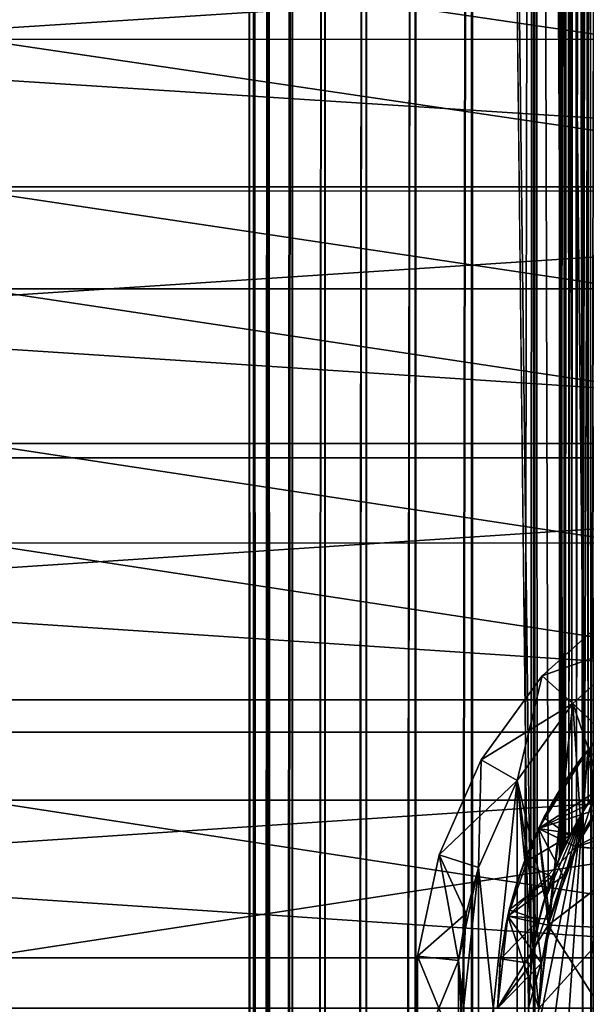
# Model space of a CAD drawing. Header units: millimetres. Extents: x -41 to 9, y -3 to 403.
# Tile 449 of 505: x -11 to -4, y 340 to 352. Entities that reach past the tile are written whole.
import ezdxf

# ---------------------------------------------------------------- set-up
doc = ezdxf.new("R2010")
doc.units = ezdxf.units.MM
doc.header["$LTSCALE"] = 81.481481
for name, color, linetype in [('1222', 7, 'CONTINUOUS'), ('1223', 7, 'CONTINUOUS'), ('1241', 7, 'CONTINUOUS'), ('1242', 7, 'CONTINUOUS'), ('25', 7, 'CONTINUOUS'), ('29', 7, 'CONTINUOUS'), ('39', 7, 'CONTINUOUS'), ('40', 7, 'CONTINUOUS'), ('44', 7, 'CONTINUOUS'), ('45', 7, 'CONTINUOUS'), ('51', 7, 'CONTINUOUS'), ('57', 7, 'CONTINUOUS'), ('59', 7, 'CONTINUOUS'), ('63', 7, 'CONTINUOUS'), ('64', 7, 'CONTINUOUS'), ('65', 7, 'CONTINUOUS'), ('68', 7, 'CONTINUOUS'), ('69', 7, 'CONTINUOUS'), ('71', 7, 'CONTINUOUS'), ('72', 7, 'CONTINUOUS'), ('75', 7, 'CONTINUOUS'), ('76', 7, 'CONTINUOUS'), ('77', 7, 'CONTINUOUS'), ('80', 7, 'CONTINUOUS'), ('81', 7, 'CONTINUOUS')]:
    doc.layers.add(name, color=color, linetype=linetype)

msp = doc.modelspace()

# ---------------------------------------------------------------- linework, layer by layer
at = {"layer": '1222', "linetype": 'Continuous'}
for points in [[(-40.875, 349.921, 92.326), (9.125, 353.131, 91.42), (-40.875, 353.132, 91.42), (-40.875, 349.921, 92.326)], [(9.125, 349.92, 92.326), (9.125, 353.131, 91.42), (-40.875, 349.921, 92.326), (9.125, 349.92, 92.326)], [(-40.875, 346.648, 92.977), (9.125, 349.92, 92.326), (-40.875, 349.921, 92.326), (-40.875, 346.648, 92.977)], [(9.125, 346.647, 92.977), (9.125, 349.92, 92.326), (-40.875, 346.648, 92.977), (9.125, 346.647, 92.977)], [(-40.875, 343.335, 93.369), (9.125, 346.647, 92.977), (-40.875, 346.648, 92.977), (-40.875, 343.335, 93.369)], [(9.125, 343.334, 93.369), (9.125, 346.647, 92.977), (-40.875, 343.335, 93.369), (9.125, 343.334, 93.369)], [(-40.875, 340, 93.5), (9.125, 343.334, 93.369), (-40.875, 343.335, 93.369), (-40.875, 340, 93.5)], [(9.125, 340, 93.5), (9.125, 343.334, 93.369), (-40.875, 340, 93.5), (9.125, 340, 93.5)]]:
    msp.add_3dface(points, dxfattribs=at)
at = {"layer": '1223', "linetype": 'Continuous'}
for points in [[(-40.875, 353.133, 10.58), (9.125, 349.922, 9.674), (-40.875, 349.921, 9.674), (-40.875, 353.133, 10.58)], [(9.125, 353.133, 10.58), (9.125, 349.922, 9.674), (-40.875, 353.133, 10.58), (9.125, 353.133, 10.58)], [(9.125, 349.922, 9.674), (9.125, 346.649, 9.023), (-40.875, 349.921, 9.674), (9.125, 349.922, 9.674)], [(-40.875, 349.921, 9.674), (9.125, 346.649, 9.023), (-40.875, 346.648, 9.023), (-40.875, 349.921, 9.674)], [(9.125, 346.649, 9.023), (9.125, 343.335, 8.631), (-40.875, 346.648, 9.023), (9.125, 346.649, 9.023)], [(-40.875, 346.648, 9.023), (9.125, 343.335, 8.631), (-40.875, 343.334, 8.631), (-40.875, 346.648, 9.023)], [(9.125, 343.335, 8.631), (9.125, 340, 8.5), (-40.875, 343.334, 8.631), (9.125, 343.335, 8.631)], [(-40.875, 343.334, 8.631), (9.125, 340, 8.5), (-40.875, 340, 8.5), (-40.875, 343.334, 8.631)]]:
    msp.add_3dface(points, dxfattribs=at)
at = {"layer": '1241', "linetype": 'Continuous'}
for points in [[(9.125, 349.872, 13.27), (9.125, 352.86, 14.181), (-11.275, 352.857, 14.18), (9.125, 349.872, 13.27)], [(9.125, 349.872, 13.27), (-11.275, 352.857, 14.18), (-11.275, 349.87, 13.27), (9.125, 349.872, 13.27)], [(9.125, 346.822, 12.601), (9.125, 349.872, 13.27), (-11.275, 349.87, 13.27), (9.125, 346.822, 12.601)], [(9.125, 346.822, 12.601), (-11.275, 349.87, 13.27), (-11.275, 346.82, 12.601), (9.125, 346.822, 12.601)], [(9.125, 343.726, 12.178), (9.125, 346.822, 12.601), (-11.275, 346.82, 12.601), (9.125, 343.726, 12.178)], [(9.125, 343.726, 12.178), (-11.275, 346.82, 12.601), (-11.275, 343.726, 12.178), (9.125, 343.726, 12.178)], [(9.125, 343.726, 12.178), (-11.275, 343.726, 12.178), (-11.275, 340.608, 12.005), (9.125, 343.726, 12.178)], [(9.125, 340.608, 12.005), (9.125, 343.726, 12.178), (-11.275, 340.608, 12.005), (9.125, 340.608, 12.005)], [(9.125, 337.486, 12.081), (9.125, 340.608, 12.005), (-11.275, 337.487, 12.081), (9.125, 337.486, 12.081)], [(9.125, 340.608, 12.005), (-11.275, 340.608, 12.005), (-11.275, 337.487, 12.081), (9.125, 340.608, 12.005)]]:
    msp.add_3dface(points, dxfattribs=at)
at = {"layer": '1242', "linetype": 'Continuous'}
for points in [[(9.125, 354.643, 87.147), (9.125, 351.704, 88.202), (-11.275, 354.642, 87.147), (9.125, 354.643, 87.147)], [(9.125, 351.704, 88.202), (-11.275, 351.703, 88.203), (-11.275, 354.642, 87.147), (9.125, 351.704, 88.202)], [(9.125, 351.704, 88.202), (9.125, 348.69, 89.02), (-11.275, 351.703, 88.203), (9.125, 351.704, 88.202)], [(9.125, 348.69, 89.02), (-11.275, 348.689, 89.02), (-11.275, 351.703, 88.203), (9.125, 348.69, 89.02)], [(9.125, 348.69, 89.02), (9.125, 345.62, 89.593), (-11.275, 348.689, 89.02), (9.125, 348.69, 89.02)], [(9.125, 345.62, 89.593), (-11.275, 345.619, 89.593), (-11.275, 348.689, 89.02), (9.125, 345.62, 89.593)], [(9.125, 345.62, 89.593), (9.125, 342.514, 89.919), (-11.275, 345.619, 89.593), (9.125, 345.62, 89.593)], [(9.125, 342.514, 89.919), (-11.275, 342.513, 89.919), (-11.275, 345.619, 89.593), (9.125, 342.514, 89.919)], [(9.125, 342.514, 89.919), (9.125, 339.392, 89.995), (-11.275, 342.513, 89.919), (9.125, 342.514, 89.919)], [(9.125, 339.392, 89.995), (-11.275, 339.392, 89.995), (-11.275, 342.513, 89.919), (9.125, 339.392, 89.995)]]:
    msp.add_3dface(points, dxfattribs=at)
at = {"layer": '25', "linetype": 'Continuous'}
for points in [[(-8, 0), (-7.966, 0, 0.732), (-8, 400), (-8, 0)], [(-7.942, 400, -0.963), (-8, 0), (-8, 400), (-7.942, 400, -0.963)], [(-8, 400), (-7.966, 0, 0.732), (-7.942, 400, 0.965), (-8, 400)], [(-7.942, 0, -0.964), (-8, 0), (-7.942, 400, -0.963), (-7.942, 0, -0.964)], [(-7.966, 0, 0.732), (-7.866, 0, 1.458), (-7.942, 400, 0.965), (-7.966, 0, 0.732)], [(-7.768, 400, -1.912), (-7.942, 0, -0.964), (-7.942, 400, -0.963), (-7.768, 400, -1.912)], [(-7.942, 400, 0.965), (-7.866, 0, 1.458), (-7.767, 400, 1.915), (-7.942, 400, 0.965)], [(-7.768, 0, -1.914), (-7.942, 0, -0.964), (-7.768, 400, -1.912), (-7.768, 0, -1.914)], [(-7.866, 0, 1.458), (-7.7, 0, 2.172), (-7.767, 400, 1.915), (-7.866, 0, 1.458)], [(-7.481, 0, -2.834), (-7.768, 0, -1.914), (-7.482, 400, -2.833), (-7.481, 0, -2.834)], [(-7.482, 400, -2.833), (-7.768, 0, -1.914), (-7.768, 400, -1.912), (-7.482, 400, -2.833)], [(-7.767, 400, 1.915), (-7.7, 0, 2.172), (-7.48, 400, 2.836), (-7.767, 400, 1.915)], [(-7.7, 0, 2.172), (-7.469, 0, 2.867), (-7.48, 400, 2.836), (-7.7, 0, 2.172)], [(-7.086, 400, -3.713), (-7.481, 0, -2.834), (-7.482, 400, -2.833), (-7.086, 400, -3.713)], [(-7.086, 0, -3.714), (-7.481, 0, -2.834), (-7.086, 400, -3.713), (-7.086, 0, -3.714)], [(-7.48, 400, 2.836), (-7.469, 0, 2.867), (-7.084, 400, 3.718), (-7.48, 400, 2.836)], [(-7.469, 0, 2.867), (-7.069, 0, 3.745), (-7.084, 400, 3.718), (-7.469, 0, 2.867)], [(-6.587, 0, -4.54), (-7.086, 0, -3.714), (-6.588, 400, -4.539), (-6.587, 0, -4.54)], [(-6.588, 400, -4.539), (-7.086, 0, -3.714), (-7.086, 400, -3.713), (-6.588, 400, -4.539)], [(-7.084, 400, 3.718), (-7.069, 0, 3.745), (-6.584, 400, 4.544), (-7.084, 400, 3.718)], [(-7.069, 0, 3.745), (-6.568, 0, 4.568), (-6.584, 400, 4.544), (-7.069, 0, 3.745)], [(-5.994, 400, -5.298), (-6.587, 0, -4.54), (-6.588, 400, -4.539), (-5.994, 400, -5.298)], [(-5.993, 0, -5.299), (-6.587, 0, -4.54), (-5.994, 400, -5.298), (-5.993, 0, -5.299)], [(-6.584, 400, 4.544), (-6.568, 0, 4.568), (-5.989, 400, 5.304), (-6.584, 400, 4.544)], [(-6.568, 0, 4.568), (-5.971, 0, 5.324), (-5.989, 400, 5.304), (-6.568, 0, 4.568)], [(-5.313, 400, -5.981), (-5.993, 0, -5.299), (-5.994, 400, -5.298), (-5.313, 400, -5.981)], [(-5.312, 0, -5.982), (-5.993, 0, -5.299), (-5.313, 400, -5.981), (-5.312, 0, -5.982)], [(-5.989, 400, 5.304), (-5.971, 0, 5.324), (-5.306, 400, 5.987), (-5.989, 400, 5.304)], [(-5.971, 0, 5.324), (-5.287, 0, 6.004), (-5.306, 400, 5.987), (-5.971, 0, 5.324)], [(-4.554, 400, -6.577), (-5.312, 0, -5.982), (-5.313, 400, -5.981), (-4.554, 400, -6.577)], [(-5.312, 0, -5.982), (-4.554, 400, -6.577), (-4.625, 60, -6.528), (-5.312, 0, -5.982)], [(-5.306, 400, 5.987), (-5.287, 0, 6.004), (-4.625, 340, 6.528), (-5.306, 400, 5.987)], [(-4.599, 340.487, 6.546), (-5.306, 400, 5.987), (-4.625, 340, 6.528), (-4.599, 340.487, 6.546)], [(-4.547, 400, 6.582), (-5.306, 400, 5.987), (-4.599, 340.487, 6.546), (-4.547, 400, 6.582)], [(-4.625, 60, -6.528), (-4.554, 400, -6.577), (-4.599, 60.492, -6.546), (-4.625, 60, -6.528)], [(-4.521, 340.976, 6.6), (-4.547, 400, 6.582), (-4.599, 340.487, 6.546), (-4.521, 340.976, 6.6)], [(-4.599, 60.492, -6.546), (-4.554, 400, -6.577), (-4.514, 61.005, -6.605), (-4.599, 60.492, -6.546)], [(-4.554, 400, -6.577), (-3.73, 400, -7.077), (-4.514, 61.005, -6.605), (-4.554, 400, -6.577)], [(-4.388, 341.461, 6.689), (-4.547, 400, 6.582), (-4.521, 340.976, 6.6), (-4.388, 341.461, 6.689)], [(-4.204, 341.928, 6.806), (-4.547, 400, 6.582), (-4.388, 341.461, 6.689), (-4.204, 341.928, 6.806)], [(-3.95, 342.406, 6.957), (-4.547, 400, 6.582), (-4.204, 341.928, 6.806), (-3.95, 342.406, 6.957)], [(-3.722, 400, 7.082), (-4.547, 400, 6.582), (-3.95, 342.406, 6.957), (-3.722, 400, 7.082)], [(-4.514, 61.005, -6.605), (-3.73, 400, -7.077), (-4.366, 61.526, -6.704), (-4.514, 61.005, -6.605)], [(-4.366, 61.526, -6.704), (-3.73, 400, -7.077), (-4.155, 62.031, -6.836), (-4.366, 61.526, -6.704)], [(-4.155, 62.031, -6.836), (-3.73, 400, -7.077), (-3.864, 62.542, -7.005), (-4.155, 62.031, -6.836)], [(-3.631, 342.865, 7.129), (-3.722, 400, 7.082), (-3.95, 342.406, 6.957), (-3.631, 342.865, 7.129)]]:
    msp.add_3dface(points, dxfattribs=at)
at = {"layer": '29', "linetype": 'Continuous'}
for points in [[(-4.239, 398.5, 0.303), (-4.25, 341.824), (-4.25, 398.5), (-4.239, 398.5, 0.303)], [(-4.244, 341.837, 0.216), (-4.25, 341.824), (-4.239, 398.5, 0.303), (-4.244, 341.837, 0.216)], [(-4.25, 398.5), (-4.243, 341.84, -0.241), (-4.239, 398.5, -0.303), (-4.25, 398.5)], [(-4.25, 341.824), (-4.243, 341.84, -0.241), (-4.25, 398.5), (-4.25, 341.824)], [(-4.227, 341.877, 0.442), (-4.244, 341.837, 0.216), (-4.239, 398.5, 0.303), (-4.227, 341.877, 0.442)], [(-4.243, 341.84, -0.241), (-4.221, 341.891, -0.496), (-4.239, 398.5, -0.303), (-4.243, 341.84, -0.241)], [(-4.207, 398.5, 0.605), (-4.227, 341.877, 0.442), (-4.239, 398.5, 0.303), (-4.207, 398.5, 0.605)], [(-4.239, 398.5, -0.303), (-4.221, 341.891, -0.496), (-4.207, 398.5, -0.605), (-4.239, 398.5, -0.303)], [(-4.194, 341.95, 0.689), (-4.227, 341.877, 0.442), (-4.207, 398.5, 0.605), (-4.194, 341.95, 0.689)], [(-4.221, 341.891, -0.496), (-4.178, 341.984, -0.781), (-4.207, 398.5, -0.605), (-4.221, 341.891, -0.496)], [(-4.153, 398.5, 0.903), (-4.194, 341.95, 0.689), (-4.207, 398.5, 0.605), (-4.153, 398.5, 0.903)], [(-4.207, 398.5, -0.605), (-4.178, 341.984, -0.781), (-4.153, 398.5, -0.903), (-4.207, 398.5, -0.605)], [(-4.138, 342.066, 0.97), (-4.194, 341.95, 0.689), (-4.153, 398.5, 0.903), (-4.138, 342.066, 0.97)], [(-4.178, 341.984, -0.781), (-4.102, 342.137, -1.114), (-4.153, 398.5, -0.903), (-4.178, 341.984, -0.781)], [(-4.078, 398.5, 1.197), (-4.138, 342.066, 0.97), (-4.153, 398.5, 0.903), (-4.078, 398.5, 1.197)], [(-4.153, 398.5, -0.903), (-4.102, 342.137, -1.114), (-4.078, 398.5, -1.197), (-4.153, 398.5, -0.903)], [(-4.047, 342.24, 1.299), (-4.138, 342.066, 0.97), (-4.078, 398.5, 1.197), (-4.047, 342.24, 1.299)], [(-4.102, 342.137, -1.114), (-3.973, 342.367, -1.509), (-4.078, 398.5, -1.197), (-4.102, 342.137, -1.114)], [(-3.982, 398.5, 1.485), (-4.047, 342.24, 1.299), (-4.078, 398.5, 1.197), (-3.982, 398.5, 1.485)], [(-4.078, 398.5, -1.197), (-3.973, 342.367, -1.509), (-3.982, 398.5, -1.485), (-4.078, 398.5, -1.197)], [(-3.905, 342.478, 1.677), (-4.047, 342.24, 1.299), (-3.982, 398.5, 1.485), (-3.905, 342.478, 1.677)], [(-3.866, 398.5, 1.766), (-3.905, 342.478, 1.677), (-3.982, 398.5, 1.485), (-3.866, 398.5, 1.766)], [(-3.982, 398.5, -1.485), (-3.973, 342.367, -1.509), (-3.866, 398.5, -1.766), (-3.982, 398.5, -1.485)], [(-3.973, 342.367, -1.509), (-3.973, 337.633, -1.509), (-3.866, 398.5, -1.766), (-3.973, 342.367, -1.509)], [(-3.906, 62.476, -1.674), (-3.866, 398.5, -1.766), (-3.973, 337.633, -1.509), (-3.906, 62.476, -1.674)]]:
    msp.add_3dface(points, dxfattribs=at)
at = {"layer": '39', "linetype": 'Continuous'}
for points in [[(-3.631, 342.865, 7.129), (-3.95, 342.406, 6.957), (-3.705, 342.768, 2.082), (-3.631, 342.865, 7.129)], [(-3.95, 342.406, 6.957), (-3.905, 342.478, 1.677), (-3.705, 342.768, 2.082), (-3.95, 342.406, 6.957)], [(-3.95, 342.406, 6.957), (-4.047, 342.24, 1.299), (-3.905, 342.478, 1.677), (-3.95, 342.406, 6.957)], [(-3.973, 342.367, -1.509), (-4.102, 342.137, -1.114), (-4.254, 341.814, -1.509), (-3.973, 342.367, -1.509)], [(-3.95, 342.406, 6.957), (-4.204, 341.928, 6.806), (-4.047, 342.24, 1.299), (-3.95, 342.406, 6.957)], [(-4.204, 341.928, 6.806), (-4.138, 342.066, 0.97), (-4.047, 342.24, 1.299), (-4.204, 341.928, 6.806)], [(-4.102, 342.137, -1.114), (-4.178, 341.984, -0.781), (-4.254, 341.814, -1.509), (-4.102, 342.137, -1.114)], [(-4.178, 341.984, -0.781), (-4.221, 341.891, -0.496), (-4.254, 341.814, -1.509), (-4.178, 341.984, -0.781)], [(-4.204, 341.928, 6.806), (-4.194, 341.95, 0.689), (-4.138, 342.066, 0.97), (-4.204, 341.928, 6.806)], [(-4.204, 341.928, 6.806), (-4.388, 341.461, 6.689), (-4.227, 341.877, 0.442), (-4.204, 341.928, 6.806)], [(-4.388, 341.461, 6.689), (-4.244, 341.837, 0.216), (-4.227, 341.877, 0.442), (-4.388, 341.461, 6.689)], [(-4.221, 341.891, -0.496), (-4.243, 341.84, -0.241), (-4.254, 341.814, -1.509), (-4.221, 341.891, -0.496)], [(-4.204, 341.928, 6.806), (-4.227, 341.877, 0.442), (-4.194, 341.95, 0.689), (-4.204, 341.928, 6.806)], [(-4.254, 341.814, -1.509), (-4.388, 341.461, 6.689), (-4.459, 341.228, -1.509), (-4.254, 341.814, -1.509)], [(-4.388, 341.461, 6.689), (-4.25, 341.824), (-4.244, 341.837, 0.216), (-4.388, 341.461, 6.689)], [(-4.25, 341.824), (-4.388, 341.461, 6.689), (-4.254, 341.814, -1.509), (-4.25, 341.824)], [(-4.243, 341.84, -0.241), (-4.25, 341.824), (-4.254, 341.814, -1.509), (-4.243, 341.84, -0.241)], [(-4.388, 341.461, 6.689), (-4.521, 340.976, 6.6), (-4.459, 341.228, -1.509), (-4.388, 341.461, 6.689)], [(-4.459, 341.228, -1.509), (-4.521, 340.976, 6.6), (-4.583, 340.619, -1.509), (-4.459, 341.228, -1.509)], [(-4.521, 340.976, 6.6), (-4.599, 340.487, 6.546), (-4.583, 340.619, -1.509), (-4.521, 340.976, 6.6)], [(-4.599, 340.487, 6.546), (-4.625, 340, 6.528), (-4.583, 340.619, -1.509), (-4.599, 340.487, 6.546)], [(-4.625, 340, 6.528), (-4.625, 340, -1.509), (-4.583, 340.619, -1.509), (-4.625, 340, 6.528)]]:
    msp.add_3dface(points, dxfattribs=at)
at = {"layer": '40', "linetype": 'Continuous'}
for points in [[(-3.973, 342.367, -1.509), (-4.625, 340, -1.509), (-4.583, 339.381, -1.509), (-3.973, 342.367, -1.509)], [(-4.625, 340, -1.509), (-3.973, 342.367, -1.509), (-4.583, 340.619, -1.509), (-4.625, 340, -1.509)], [(-3.973, 342.367, -1.509), (-4.583, 339.381, -1.509), (-4.459, 338.772, -1.509), (-3.973, 342.367, -1.509)], [(-3.973, 342.367, -1.509), (-4.459, 341.228, -1.509), (-4.583, 340.619, -1.509), (-3.973, 342.367, -1.509)], [(-3.973, 342.367, -1.509), (-4.459, 338.772, -1.509), (-4.254, 338.186, -1.509), (-3.973, 342.367, -1.509)], [(-3.973, 342.367, -1.509), (-4.254, 341.814, -1.509), (-4.459, 341.228, -1.509), (-3.973, 342.367, -1.509)], [(-3.973, 337.633, -1.509), (-3.973, 342.367, -1.509), (-4.254, 338.186, -1.509), (-3.973, 337.633, -1.509)]]:
    msp.add_3dface(points, dxfattribs=at)
at = {"layer": '44', "linetype": 'Continuous'}
for points in [[(-4.028, 342.962, 6.912), (-3.762, 343.293, 1.976), (-3.652, 343.415, 7.118), (-4.028, 342.962, 6.912)], [(-3.944, 343.074, 1.584), (-3.762, 343.293, 1.976), (-4.028, 342.962, 6.912), (-3.944, 343.074, 1.584)], [(-4.084, 342.885, 1.178), (-3.944, 343.074, 1.584), (-4.028, 342.962, 6.912), (-4.084, 342.885, 1.178)], [(-4.349, 342.467, 6.715), (-4.084, 342.885, 1.178), (-4.028, 342.962, 6.912), (-4.349, 342.467, 6.715)], [(-4.131, 342.817, -1), (-4.195, 342.72, -0.681), (-4.438, 342.304, -1), (-4.131, 342.817, -1)], [(-4.173, 342.754, 0.803), (-4.084, 342.885, 1.178), (-4.349, 342.467, 6.715), (-4.173, 342.754, 0.803)], [(-4.195, 342.72, -0.681), (-4.23, 342.665, -0.408), (-4.438, 342.304, -1), (-4.195, 342.72, -0.681)], [(-4.226, 342.672, 0.449), (-4.173, 342.754, 0.803), (-4.349, 342.467, 6.715), (-4.226, 342.672, 0.449)], [(-4.23, 342.665, -0.408), (-4.248, 342.638, -0.141), (-4.438, 342.304, -1), (-4.23, 342.665, -0.408)], [(-4.438, 342.304, -1), (-4.248, 342.638, -0.141), (-4.349, 342.467, 6.715), (-4.438, 342.304, -1)], [(-4.248, 342.638, 0.147), (-4.226, 342.672, 0.449), (-4.349, 342.467, 6.715), (-4.248, 342.638, 0.147)], [(-4.248, 342.638, -0.141), (-4.248, 342.638, 0.147), (-4.349, 342.467, 6.715), (-4.248, 342.638, -0.141)], [(-4.593, 341.976, 6.55), (-4.438, 342.304, -1), (-4.349, 342.467, 6.715), (-4.593, 341.976, 6.55)], [(-4.681, 341.757, -1), (-4.438, 342.304, -1), (-4.593, 341.976, 6.55), (-4.681, 341.757, -1)], [(-4.77, 341.499, 6.422), (-4.681, 341.757, -1), (-4.593, 341.976, 6.55), (-4.77, 341.499, 6.422)], [(-4.857, 341.186, -1), (-4.681, 341.757, -1), (-4.77, 341.499, 6.422), (-4.857, 341.186, -1)], [(-4.899, 340.998, 6.324), (-4.857, 341.186, -1), (-4.77, 341.499, 6.422), (-4.899, 340.998, 6.324)], [(-4.964, 340.597, -1), (-4.857, 341.186, -1), (-4.899, 340.998, 6.324), (-4.964, 340.597, -1)], [(-4.975, 340.502, 6.265), (-4.964, 340.597, -1), (-4.899, 340.998, 6.324), (-4.975, 340.502, 6.265)], [(-5, 340, 6.245), (-5, 340, -1), (-4.964, 340.597, -1), (-5, 340, 6.245)], [(-5, 340, 6.245), (-4.964, 340.597, -1), (-4.975, 340.502, 6.265), (-5, 340, 6.245)]]:
    msp.add_3dface(points, dxfattribs=at)
at = {"layer": '45', "linetype": 'Continuous'}
for points in [[(-4.131, 342.817, -1), (-4.438, 342.304, -1), (-4.131, 342.08, -1), (-4.131, 342.817, -1)], [(-4.438, 342.304, -1), (-4.681, 341.757, -1), (-4.131, 342.08, -1), (-4.438, 342.304, -1)], [(-4.131, 342.08, -1), (-4.681, 341.757, -1), (-4.345, 341.586, -1), (-4.131, 342.08, -1)], [(-4.681, 341.757, -1), (-4.857, 341.186, -1), (-4.345, 341.586, -1), (-4.681, 341.757, -1)], [(-4.345, 341.586, -1), (-4.857, 341.186, -1), (-4.5, 341.069, -1), (-4.345, 341.586, -1)], [(-4.857, 341.186, -1), (-4.964, 340.597, -1), (-4.5, 341.069, -1), (-4.857, 341.186, -1)], [(-4.5, 341.069, -1), (-4.964, 340.597, -1), (-4.594, 340.538, -1), (-4.5, 341.069, -1)], [(-4.964, 340.597, -1), (-5, 340, -1), (-4.594, 340.538, -1), (-4.964, 340.597, -1)], [(-5, 340, -1), (-4.625, 340, -1), (-4.594, 340.538, -1), (-5, 340, -1)]]:
    msp.add_3dface(points, dxfattribs=at)
at = {"layer": '51', "linetype": 'Continuous'}
for points in [[(-4.055, 341.951, 3.25), (-3.52, 342.804, 3.25), (-2.974, 342.284, 3.25), (-4.055, 341.951, 3.25)], [(-3.247, 341.876, 3.25), (-4.055, 341.951, 3.25), (-2.974, 342.284, 3.25), (-3.247, 341.876, 3.25)], [(-4.387, 341.001, 3.25), (-4.055, 341.951, 3.25), (-3.247, 341.876, 3.25), (-4.387, 341.001, 3.25)], [(-3.622, 340.971, 3.25), (-4.387, 341.001, 3.25), (-3.247, 341.876, 3.25), (-3.622, 340.971, 3.25)], [(-4.5, 340, 3.25), (-4.387, 341.001, 3.25), (-3.75, 340, 3.25), (-4.5, 340, 3.25)], [(-3.75, 340, 3.25), (-4.387, 341.001, 3.25), (-3.622, 340.971, 3.25), (-3.75, 340, 3.25)]]:
    msp.add_3dface(points, dxfattribs=at)
at = {"layer": '57', "linetype": 'Continuous'}
for points in [[(-2.653, 342.65, 23.25), (-4.054, 341.953, 23.25), (-3.248, 341.874, 23.25), (-2.653, 342.65, 23.25)], [(-3.809, 342.395, 23.25), (-4.054, 341.953, 23.25), (-2.653, 342.65, 23.25), (-3.809, 342.395, 23.25)], [(-4.054, 341.953, 23.25), (-4.387, 341.001, 23.25), (-3.248, 341.874, 23.25), (-4.054, 341.953, 23.25)], [(-3.248, 341.874, 23.25), (-4.387, 341.001, 23.25), (-3.622, 340.97, 23.25), (-3.248, 341.874, 23.25)], [(-4.387, 341.001, 23.25), (-4.5, 340, 23.25), (-3.622, 340.97, 23.25), (-4.387, 341.001, 23.25)], [(-4.5, 340, 23.25), (-3.75, 340, 23.25), (-3.622, 340.97, 23.25), (-4.5, 340, 23.25)]]:
    msp.add_3dface(points, dxfattribs=at)
at = {"layer": '59', "linetype": 'Continuous'}
for points in [[(-3.909, 343.117, 22.75), (-4.505, 342.169, 22.75), (-3.809, 342.395, 23.25), (-3.909, 343.117, 22.75)], [(-3.809, 342.395, 23.25), (-4.505, 342.169, 22.75), (-4.054, 341.953, 23.25), (-3.809, 342.395, 23.25)], [(-4.505, 342.169, 22.75), (-4.875, 341.113, 22.75), (-4.387, 341.001, 23.25), (-4.505, 342.169, 22.75)], [(-4.054, 341.953, 23.25), (-4.505, 342.169, 22.75), (-4.387, 341.001, 23.25), (-4.054, 341.953, 23.25)], [(-4.875, 341.113, 22.75), (-5, 340, 22.75), (-4.387, 341.001, 23.25), (-4.875, 341.113, 22.75)], [(-4.387, 341.001, 23.25), (-5, 340, 22.75), (-4.5, 340, 23.25), (-4.387, 341.001, 23.25)]]:
    msp.add_3dface(points, dxfattribs=at)
at = {"layer": '63', "linetype": 'Continuous'}
for points in [[(-3.909, 343.117, 12.25), (-4.505, 342.169, 12.25), (-3.909, 343.117, 22.75), (-3.909, 343.117, 12.25)], [(-3.909, 343.117, 22.75), (-4.505, 342.169, 12.25), (-4.505, 342.169, 22.75), (-3.909, 343.117, 22.75)], [(-4.505, 342.169, 12.25), (-4.875, 341.113, 12.25), (-4.505, 342.169, 22.75), (-4.505, 342.169, 12.25)], [(-4.505, 342.169, 22.75), (-4.875, 341.113, 12.25), (-4.875, 341.113, 22.75), (-4.505, 342.169, 22.75)], [(-4.875, 341.113, 22.75), (-5, 340, 12.25), (-5, 340, 22.75), (-4.875, 341.113, 22.75)], [(-4.875, 341.113, 12.25), (-5, 340, 12.25), (-4.875, 341.113, 22.75), (-4.875, 341.113, 12.25)]]:
    msp.add_3dface(points, dxfattribs=at)
at = {"layer": '64', "linetype": 'Continuous'}
for points in [[(-3.909, 343.117, 6.75), (-4.505, 342.169, 3.75), (-4.505, 342.169, 6.75), (-3.909, 343.117, 6.75)], [(-3.909, 343.117, 3.75), (-4.505, 342.169, 3.75), (-3.909, 343.117, 6.75), (-3.909, 343.117, 3.75)], [(-4.505, 342.169, 6.75), (-4.875, 341.113, 3.75), (-4.875, 341.113, 6.75), (-4.505, 342.169, 6.75)], [(-4.505, 342.169, 3.75), (-4.875, 341.113, 3.75), (-4.505, 342.169, 6.75), (-4.505, 342.169, 3.75)], [(-4.875, 341.113, 3.75), (-5, 340, 3.75), (-4.875, 341.113, 6.75), (-4.875, 341.113, 3.75)], [(-4.875, 341.113, 6.75), (-5, 340, 3.75), (-5, 340, 6.75), (-4.875, 341.113, 6.75)]]:
    msp.add_3dface(points, dxfattribs=at)
at = {"layer": '65', "linetype": 'Continuous'}
for points in [[(-3.909, 343.117, 12.25), (-3.985, 342.091, 11.75), (-4.505, 342.169, 12.25), (-3.909, 343.117, 12.25)], [(-3.703, 342.556, 11.75), (-3.985, 342.091, 11.75), (-3.909, 343.117, 12.25), (-3.703, 342.556, 11.75)], [(-4.505, 342.169, 12.25), (-4.369, 341.077, 11.75), (-4.875, 341.113, 12.25), (-4.505, 342.169, 12.25)], [(-3.985, 342.091, 11.75), (-4.208, 341.596, 11.75), (-4.505, 342.169, 12.25), (-3.985, 342.091, 11.75)], [(-4.208, 341.596, 11.75), (-4.369, 341.077, 11.75), (-4.505, 342.169, 12.25), (-4.208, 341.596, 11.75)], [(-4.875, 341.113, 12.25), (-4.5, 340, 11.75), (-5, 340, 12.25), (-4.875, 341.113, 12.25)], [(-4.467, 340.542, 11.75), (-4.5, 340, 11.75), (-4.875, 341.113, 12.25), (-4.467, 340.542, 11.75)], [(-4.369, 341.077, 11.75), (-4.467, 340.542, 11.75), (-4.875, 341.113, 12.25), (-4.369, 341.077, 11.75)]]:
    msp.add_3dface(points, dxfattribs=at)
at = {"layer": '68', "linetype": 'Continuous'}
for points in [[(-3.703, 342.558, 11), (-3.984, 342.092, 11), (-3.703, 342.556, 11.75), (-3.703, 342.558, 11)], [(-3.703, 342.556, 11.75), (-3.984, 342.092, 11), (-3.985, 342.091, 11.75), (-3.703, 342.556, 11.75)], [(-3.984, 342.092, 11), (-4.369, 341.079, 11), (-3.985, 342.091, 11.75), (-3.984, 342.092, 11)], [(-3.985, 342.091, 11.75), (-4.369, 341.079, 11), (-4.208, 341.596, 11.75), (-3.985, 342.091, 11.75)], [(-4.208, 341.596, 11.75), (-4.369, 341.079, 11), (-4.369, 341.077, 11.75), (-4.208, 341.596, 11.75)], [(-4.369, 341.079, 11), (-4.467, 340.543, 11), (-4.369, 341.077, 11.75), (-4.369, 341.079, 11)], [(-4.369, 341.077, 11.75), (-4.467, 340.543, 11), (-4.467, 340.542, 11.75), (-4.369, 341.077, 11.75)], [(-4.467, 340.543, 11), (-4.5, 340, 11), (-4.467, 340.542, 11.75), (-4.467, 340.543, 11)], [(-4.5, 340, 11), (-4.5, 340, 11.75), (-4.467, 340.542, 11.75), (-4.5, 340, 11)]]:
    msp.add_3dface(points, dxfattribs=at)
at = {"layer": '69', "linetype": 'Continuous'}
for points in [[(-3.235, 344.448, 11), (-4.089, 343.679, 11), (-3.367, 342.986, 11), (-3.235, 344.448, 11)], [(-4.089, 343.679, 11), (-4.764, 342.749, 11), (-4.369, 341.079, 11), (-4.089, 343.679, 11)], [(-3.984, 342.092, 11), (-4.089, 343.679, 11), (-4.369, 341.079, 11), (-3.984, 342.092, 11)], [(-3.367, 342.986, 11), (-4.089, 343.679, 11), (-3.703, 342.558, 11), (-3.367, 342.986, 11)], [(-3.703, 342.558, 11), (-4.089, 343.679, 11), (-3.984, 342.092, 11), (-3.703, 342.558, 11)], [(-5.23, 341.701, 11), (-4.763, 337.25, 11), (-4.764, 342.749, 11), (-5.23, 341.701, 11)], [(-4.764, 342.749, 11), (-4.5, 340, 11), (-4.467, 340.543, 11), (-4.764, 342.749, 11)], [(-4.369, 341.079, 11), (-4.764, 342.749, 11), (-4.467, 340.543, 11), (-4.369, 341.079, 11)], [(-4.764, 342.749, 11), (-4.763, 337.25, 11), (-4.5, 340, 11), (-4.764, 342.749, 11)], [(-5.47, 340.577, 11), (-5.231, 338.3, 11), (-5.23, 341.701, 11), (-5.47, 340.577, 11)], [(-5.231, 338.3, 11), (-4.763, 337.25, 11), (-5.23, 341.701, 11), (-5.231, 338.3, 11)], [(-5.47, 339.426, 11), (-5.38, 338.857, 11), (-5.47, 340.577, 11), (-5.47, 339.426, 11)], [(-5.38, 338.857, 11), (-5.231, 338.3, 11), (-5.47, 340.577, 11), (-5.38, 338.857, 11)]]:
    msp.add_3dface(points, dxfattribs=at)
at = {"layer": '71', "linetype": 'Continuous'}
for points in [[(-4.459, 344.015, 10.5), (-3.235, 344.448, 11), (-3.527, 344.854, 10.5), (-4.459, 344.015, 10.5)], [(-4.089, 343.679, 11), (-3.235, 344.448, 11), (-4.459, 344.015, 10.5), (-4.089, 343.679, 11)], [(-5.196, 343, 10.5), (-4.089, 343.679, 11), (-4.459, 344.015, 10.5), (-5.196, 343, 10.5)], [(-4.764, 342.749, 11), (-4.089, 343.679, 11), (-5.196, 343, 10.5), (-4.764, 342.749, 11)], [(-5.706, 341.854, 10.5), (-4.764, 342.749, 11), (-5.196, 343, 10.5), (-5.706, 341.854, 10.5)], [(-5.23, 341.701, 11), (-4.764, 342.749, 11), (-5.706, 341.854, 10.5), (-5.23, 341.701, 11)], [(-5.967, 340.627, 10.5), (-5.47, 340.577, 11), (-5.706, 341.854, 10.5), (-5.967, 340.627, 10.5)], [(-5.47, 340.577, 11), (-5.23, 341.701, 11), (-5.706, 341.854, 10.5), (-5.47, 340.577, 11)], [(-5.47, 339.426, 11), (-5.47, 340.577, 11), (-5.967, 340.627, 10.5), (-5.47, 339.426, 11)], [(-5.967, 339.373, 10.5), (-5.47, 339.426, 11), (-5.967, 340.627, 10.5), (-5.967, 339.373, 10.5)]]:
    msp.add_3dface(points, dxfattribs=at)
at = {"layer": '72', "linetype": 'Continuous'}
for points in [[(-4.459, 344.015, 8.5), (-3.527, 344.854, 10.5), (-3.527, 344.854, 8.5), (-4.459, 344.015, 8.5)], [(-4.459, 344.015, 10.5), (-3.527, 344.854, 10.5), (-4.459, 344.015, 8.5), (-4.459, 344.015, 10.5)], [(-5.196, 343, 8.5), (-4.459, 344.015, 10.5), (-4.459, 344.015, 8.5), (-5.196, 343, 8.5)], [(-5.196, 343, 10.5), (-4.459, 344.015, 10.5), (-5.196, 343, 8.5), (-5.196, 343, 10.5)], [(-5.706, 341.854, 8.5), (-5.196, 343, 10.5), (-5.196, 343, 8.5), (-5.706, 341.854, 8.5)], [(-5.706, 341.854, 10.5), (-5.196, 343, 10.5), (-5.706, 341.854, 8.5), (-5.706, 341.854, 10.5)], [(-5.967, 340.627, 8.5), (-5.706, 341.854, 10.5), (-5.706, 341.854, 8.5), (-5.967, 340.627, 8.5)], [(-5.967, 340.627, 10.5), (-5.706, 341.854, 10.5), (-5.967, 340.627, 8.5), (-5.967, 340.627, 10.5)], [(-5.967, 339.373, 10.5), (-5.967, 340.627, 10.5), (-5.967, 339.373, 8.5), (-5.967, 339.373, 10.5)], [(-5.967, 339.373, 8.5), (-5.967, 340.627, 10.5), (-5.967, 340.627, 8.5), (-5.967, 339.373, 8.5)]]:
    msp.add_3dface(points, dxfattribs=at)
at = {"layer": '75', "linetype": 'Continuous'}
for points in [[(-3.234, 344.449, 8), (-4.459, 344.015, 8.5), (-3.527, 344.854, 8.5), (-3.234, 344.449, 8)], [(-3.234, 344.449, 8), (-4.088, 343.68, 8), (-4.459, 344.015, 8.5), (-3.234, 344.449, 8)], [(-4.763, 342.75, 8), (-5.196, 343, 8.5), (-4.459, 344.015, 8.5), (-4.763, 342.75, 8)], [(-4.088, 343.68, 8), (-4.763, 342.75, 8), (-4.459, 344.015, 8.5), (-4.088, 343.68, 8)], [(-5.231, 341.7, 8), (-5.706, 341.854, 8.5), (-5.196, 343, 8.5), (-5.231, 341.7, 8)], [(-4.763, 342.75, 8), (-5.231, 341.7, 8), (-5.196, 343, 8.5), (-4.763, 342.75, 8)], [(-5.38, 341.143, 8), (-5.967, 340.627, 8.5), (-5.706, 341.854, 8.5), (-5.38, 341.143, 8)], [(-5.231, 341.7, 8), (-5.38, 341.143, 8), (-5.706, 341.854, 8.5), (-5.231, 341.7, 8)], [(-5.38, 341.143, 8), (-5.47, 340.574, 8), (-5.967, 340.627, 8.5), (-5.38, 341.143, 8)], [(-5.47, 340.574, 8), (-5.967, 339.373, 8.5), (-5.967, 340.627, 8.5), (-5.47, 340.574, 8)], [(-5.47, 340.574, 8), (-5.47, 339.423, 8), (-5.967, 339.373, 8.5), (-5.47, 340.574, 8)]]:
    msp.add_3dface(points, dxfattribs=at)
at = {"layer": '76', "linetype": 'Continuous'}
for points in [[(-3.234, 344.449, 8), (-3.984, 342.091, 8), (-4.088, 343.68, 8), (-3.234, 344.449, 8)], [(-3.703, 342.557, 8), (-3.984, 342.091, 8), (-3.234, 344.449, 8), (-3.703, 342.557, 8)], [(-4.088, 343.68, 8), (-4.5, 340, 8), (-4.763, 342.75, 8), (-4.088, 343.68, 8)], [(-4.369, 341.077, 8), (-4.5, 340, 8), (-4.088, 343.68, 8), (-4.369, 341.077, 8)], [(-3.984, 342.091, 8), (-4.369, 341.077, 8), (-4.088, 343.68, 8), (-3.984, 342.091, 8)], [(-5.231, 341.7, 8), (-4.763, 342.75, 8), (-5.23, 338.299, 8), (-5.231, 341.7, 8)], [(-5.23, 338.299, 8), (-4.763, 342.75, 8), (-4.764, 337.251, 8), (-5.23, 338.299, 8)], [(-4.763, 342.75, 8), (-4.5, 340, 8), (-4.764, 337.251, 8), (-4.763, 342.75, 8)], [(-5.38, 341.143, 8), (-5.231, 341.7, 8), (-5.47, 339.423, 8), (-5.38, 341.143, 8)], [(-5.47, 339.423, 8), (-5.231, 341.7, 8), (-5.23, 338.299, 8), (-5.47, 339.423, 8)], [(-5.47, 340.574, 8), (-5.38, 341.143, 8), (-5.47, 339.423, 8), (-5.47, 340.574, 8)]]:
    msp.add_3dface(points, dxfattribs=at)
at = {"layer": '77', "linetype": 'Continuous'}
for points in [[(-3.703, 342.557, 8), (-3.703, 342.556, 7.25), (-3.984, 342.091, 8), (-3.703, 342.557, 8)], [(-3.703, 342.556, 7.25), (-3.985, 342.091, 7.25), (-3.984, 342.091, 8), (-3.703, 342.556, 7.25)], [(-3.984, 342.091, 8), (-4.208, 341.596, 7.25), (-4.369, 341.077, 8), (-3.984, 342.091, 8)], [(-3.985, 342.091, 7.25), (-4.208, 341.596, 7.25), (-3.984, 342.091, 8), (-3.985, 342.091, 7.25)], [(-4.208, 341.596, 7.25), (-4.369, 341.077, 7.25), (-4.369, 341.077, 8), (-4.208, 341.596, 7.25)], [(-4.467, 340.542, 7.25), (-4.5, 340, 7.25), (-4.369, 341.077, 8), (-4.467, 340.542, 7.25)], [(-4.369, 341.077, 8), (-4.5, 340, 7.25), (-4.5, 340, 8), (-4.369, 341.077, 8)], [(-4.369, 341.077, 7.25), (-4.467, 340.542, 7.25), (-4.369, 341.077, 8), (-4.369, 341.077, 7.25)]]:
    msp.add_3dface(points, dxfattribs=at)
at = {"layer": '80', "linetype": 'Continuous'}
for points in [[(-3.909, 343.117, 6.75), (-4.505, 342.169, 6.75), (-3.703, 342.556, 7.25), (-3.909, 343.117, 6.75)], [(-3.703, 342.556, 7.25), (-4.505, 342.169, 6.75), (-3.985, 342.091, 7.25), (-3.703, 342.556, 7.25)], [(-4.505, 342.169, 6.75), (-4.875, 341.113, 6.75), (-4.208, 341.596, 7.25), (-4.505, 342.169, 6.75)], [(-3.985, 342.091, 7.25), (-4.505, 342.169, 6.75), (-4.208, 341.596, 7.25), (-3.985, 342.091, 7.25)], [(-4.208, 341.596, 7.25), (-4.875, 341.113, 6.75), (-4.369, 341.077, 7.25), (-4.208, 341.596, 7.25)], [(-4.875, 341.113, 6.75), (-5, 340, 6.75), (-4.467, 340.542, 7.25), (-4.875, 341.113, 6.75)], [(-4.369, 341.077, 7.25), (-4.875, 341.113, 6.75), (-4.467, 340.542, 7.25), (-4.369, 341.077, 7.25)], [(-5, 340, 6.75), (-4.5, 340, 7.25), (-4.467, 340.542, 7.25), (-5, 340, 6.75)]]:
    msp.add_3dface(points, dxfattribs=at)
at = {"layer": '81', "linetype": 'Continuous'}
for points in [[(-3.909, 343.117, 3.75), (-3.52, 342.804, 3.25), (-4.505, 342.169, 3.75), (-3.909, 343.117, 3.75)], [(-3.52, 342.804, 3.25), (-4.055, 341.951, 3.25), (-4.505, 342.169, 3.75), (-3.52, 342.804, 3.25)], [(-4.505, 342.169, 3.75), (-4.055, 341.951, 3.25), (-4.875, 341.113, 3.75), (-4.505, 342.169, 3.75)], [(-4.055, 341.951, 3.25), (-4.387, 341.001, 3.25), (-4.875, 341.113, 3.75), (-4.055, 341.951, 3.25)], [(-4.5, 340, 3.25), (-5, 340, 3.75), (-4.875, 341.113, 3.75), (-4.5, 340, 3.25)], [(-4.387, 341.001, 3.25), (-4.5, 340, 3.25), (-4.875, 341.113, 3.75), (-4.387, 341.001, 3.25)]]:
    msp.add_3dface(points, dxfattribs=at)

doc.saveas('drawing.dxf')
